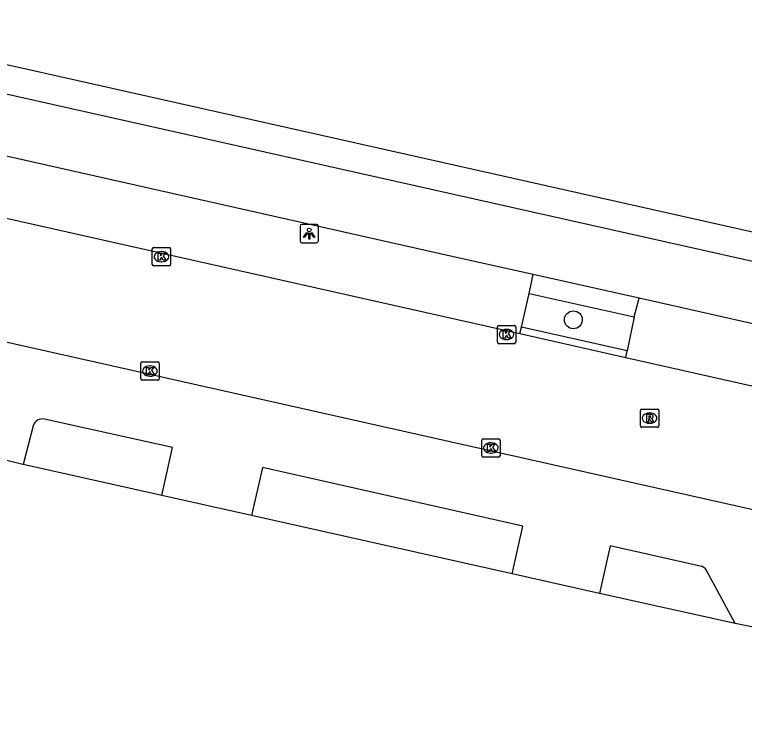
# Model space of a CAD drawing. Extents: x 161771 to 163125, y 382479 to 383177.
# Drawn here: x 162649.22 to 162689.13, y 382936.14 to 382975.11 of the extents above; entities that cross this region are included whole.
import ezdxf

# ---------------------------------------------------------------- set-up
doc = ezdxf.new("R2010")
doc.units = 0
for name, color, linetype in [('IMGEO_Boom', 7, 'Continuous'), ('IMGEO_Fietspad_gesloten', 7, 'Continuous'), ('IMGEO_Groenvoorziening', 7, 'Continuous'), ('IMGEO_Kolk', 7, 'Continuous'), ('IMGEO_Lichtpunt', 7, 'Continuous'), ('IMGEO_Parkeervlak_open', 7, 'Continuous'), ('IMGEO_Rijbaan_lokaal_gesloten', 7, 'Continuous'), ('IMGEO_Rioolput', 7, 'Continuous'), ('IMGEO_Voetpad_open', 7, 'Continuous')]:
    doc.layers.add(name, color=color, linetype=linetype)

msp = doc.modelspace()

# ---------------------------------------------------------------- linework, layer by layer
at = {"layer": 'IMGEO_Boom'}
msp.add_circle((162679.776, 382958.421), 0.489, dxfattribs=at)
at = {"layer": 'IMGEO_Fietspad_gesloten'}
for points in [[(162412.703, 383023.699), (162692.17, 382961.036), (162786.206, 382939.932), (162862.311, 382922.904), (162982.112, 382896.093), (163063.024, 382878.031), (163074.368, 382875.36), (163078.832, 382874.349)], [(162677.568, 382960.897), (162673.226, 382961.871), (162630.546, 382971.463)], [(162683.365, 382959.596), (162677.568, 382960.897)], [(162694.844, 382957.02), (162683.365, 382959.596)]]:
    msp.add_lwpolyline(points, dxfattribs=at)
at = {"layer": 'IMGEO_Groenvoorziening'}
for points in [[(162657.272, 382948.815), (162649.691, 382950.509)], [(162676.428, 382944.534), (162662.185, 382947.717)], [(162688.623, 382941.808), (162681.212, 382943.465)]]:
    msp.add_lwpolyline(points, dxfattribs=at)
at = {"layer": 'IMGEO_Kolk'}
for p, q in [((162656.751, 382961.446), (162656.751, 382962.298)), ((162656.826, 382962.372), (162657.678, 382962.372)), ((162657.752, 382962.298), (162657.752, 382961.446)), ((162657.239, 382962.152), (162657.264, 382962.152)), ((162657.262, 382961.592), (162657.237, 382961.592)), ((162657.678, 382961.372), (162656.826, 382961.372)), ((162675.622, 382957.189), (162675.622, 382958.041)), ((162675.697, 382958.115), (162676.549, 382958.115)), ((162676.11, 382957.895), (162676.135, 382957.895)), ((162676.623, 382958.041), (162676.623, 382957.189)), ((162676.549, 382957.115), (162675.697, 382957.115)), ((162676.133, 382957.335), (162676.108, 382957.335)), ((162656.122, 382955.192), (162656.122, 382956.044)), ((162656.197, 382956.118), (162657.049, 382956.118)), ((162656.61, 382955.898), (162656.635, 382955.898)), ((162657.123, 382956.044), (162657.123, 382955.192)), ((162657.049, 382955.118), (162656.197, 382955.118)), ((162656.633, 382955.338), (162656.608, 382955.338)), ((162674.84, 382951.915), (162675.692, 382951.915)), ((162674.765, 382950.989), (162674.765, 382951.841)), ((162675.253, 382951.695), (162675.278, 382951.695)), ((162675.766, 382951.841), (162675.766, 382950.989)), ((162675.276, 382951.135), (162675.251, 382951.135)), ((162675.692, 382950.915), (162674.84, 382950.915))]:
    msp.add_line(p, q, dxfattribs=at)
for points in [[(162656.751, 382961.446), (162656.751, 382962.298)], [(162656.826, 382962.372), (162657.678, 382962.372)], [(162657.752, 382962.298), (162657.752, 382961.446)], [(162657.072, 382962.072), (162657.195, 382962.072), (162657.195, 382961.921), (162657.325, 382962.072), (162657.489, 382962.072), (162657.343, 382961.921), (162657.496, 382961.672), (162657.344, 382961.672), (162657.259, 382961.836), (162657.195, 382961.769), (162657.195, 382961.672), (162657.072, 382961.672), (162657.072, 382962.072)], [(162657.678, 382961.372), (162656.826, 382961.372)], [(162675.622, 382957.189), (162675.622, 382958.041)], [(162675.697, 382958.115), (162676.549, 382958.115)], [(162676.623, 382958.041), (162676.623, 382957.189)], [(162675.943, 382957.815), (162676.066, 382957.815), (162676.066, 382957.664), (162676.196, 382957.815), (162676.36, 382957.815), (162676.214, 382957.664), (162676.367, 382957.415), (162676.215, 382957.415), (162676.13, 382957.579), (162676.066, 382957.512), (162676.066, 382957.415), (162675.943, 382957.415), (162675.943, 382957.815)], [(162676.549, 382957.115), (162675.697, 382957.115)], [(162656.122, 382955.192), (162656.122, 382956.044)], [(162656.197, 382956.118), (162657.049, 382956.118)], [(162657.123, 382956.044), (162657.123, 382955.192)], [(162656.443, 382955.818), (162656.566, 382955.818), (162656.566, 382955.667), (162656.696, 382955.818), (162656.86, 382955.818), (162656.714, 382955.667), (162656.867, 382955.418), (162656.715, 382955.418), (162656.63, 382955.582), (162656.566, 382955.515), (162656.566, 382955.418), (162656.443, 382955.418), (162656.443, 382955.818)], [(162657.049, 382955.118), (162656.197, 382955.118)], [(162674.84, 382951.915), (162675.692, 382951.915)], [(162674.765, 382950.989), (162674.765, 382951.841)], [(162675.086, 382951.615), (162675.209, 382951.615), (162675.209, 382951.464), (162675.339, 382951.615), (162675.503, 382951.615), (162675.357, 382951.464), (162675.51, 382951.215), (162675.358, 382951.215), (162675.273, 382951.379), (162675.209, 382951.312), (162675.209, 382951.215), (162675.086, 382951.215), (162675.086, 382951.615)], [(162675.766, 382951.841), (162675.766, 382950.989)], [(162675.692, 382950.915), (162674.84, 382950.915)]]:
    msp.add_lwpolyline(points, dxfattribs=at)
for centre, start, end in [((162656.828, 382962.296), 91.552, 178.448), ((162656.828, 382962.296), 91.552, 178.448), ((162657.676, 382962.296), 1.552, 88.448), ((162657.676, 382962.296), 1.552, 88.448), ((162656.828, 382961.448), 181.552, 268.448), ((162656.828, 382961.448), 181.552, 268.448), ((162657.676, 382961.448), 271.552, 358.448), ((162657.676, 382961.448), 271.552, 358.448), ((162675.699, 382958.039), 91.552, 178.448), ((162675.699, 382958.039), 91.552, 178.448), ((162676.547, 382958.039), 1.552, 88.448), ((162676.547, 382958.039), 1.552, 88.448), ((162675.699, 382957.191), 181.552, 268.448), ((162675.699, 382957.191), 181.552, 268.448), ((162676.547, 382957.191), 271.552, 358.448), ((162676.547, 382957.191), 271.552, 358.448), ((162656.199, 382956.042), 91.552, 178.448), ((162656.199, 382956.042), 91.552, 178.448), ((162657.047, 382956.042), 1.552, 88.448), ((162657.047, 382956.042), 1.552, 88.448), ((162656.199, 382955.194), 181.552, 268.448), ((162656.199, 382955.194), 181.552, 268.448), ((162657.047, 382955.194), 271.552, 358.448), ((162657.047, 382955.194), 271.552, 358.448), ((162674.842, 382951.839), 91.552, 178.448), ((162674.842, 382951.839), 91.552, 178.448), ((162675.69, 382951.839), 1.552, 88.448), ((162675.69, 382951.839), 1.552, 88.448), ((162674.842, 382950.991), 181.552, 268.448), ((162674.842, 382950.991), 181.552, 268.448), ((162675.69, 382950.991), 271.552, 358.448), ((162675.69, 382950.991), 271.552, 358.448)]:
    msp.add_arc(centre, 0.0765, start, end, dxfattribs=at)
for centre, major_axis, ratio, start_param, end_param in [((162657.238, 382961.872), (-0.387, 0.002), 0.722429, 4.712389, 7.853982), ((162657.263, 382961.872), (-0.39, 0.002), 0.717154, 1.570796, 4.712389), ((162676.109, 382957.615), (-0.387, 0.002), 0.722429, 4.712389, 7.853982), ((162676.134, 382957.615), (-0.39, 0.002), 0.717154, 1.570796, 4.712389), ((162656.609, 382955.618), (-0.387, 0.002), 0.722429, 4.712389, 7.853982), ((162656.634, 382955.618), (-0.39, 0.002), 0.717154, 1.570796, 4.712389), ((162675.252, 382951.415), (-0.387, 0.002), 0.722429, 4.712389, 7.853982), ((162675.277, 382951.415), (-0.39, 0.002), 0.717154, 1.570796, 4.712389)]:
    msp.add_ellipse(centre, major_axis=major_axis, ratio=ratio, start_param=start_param, end_param=end_param, dxfattribs=at)
at = {"layer": 'IMGEO_Lichtpunt'}
for p, q in [((162664.835, 382963.538), (162664.835, 382962.731)), ((162664.835, 382963.538), (162664.835, 382962.731)), ((162665.737, 382963.633), (162664.929, 382963.633)), ((162665.737, 382963.633), (162664.929, 382963.633)), ((162665.831, 382962.731), (162665.831, 382963.538)), ((162665.831, 382962.731), (162665.831, 382963.538)), ((162664.929, 382962.637), (162665.737, 382962.637)), ((162664.929, 382962.637), (162665.737, 382962.637))]:
    msp.add_line(p, q, dxfattribs=at)
for points in [[(162665.209, 382963.202), (162665.248, 382963.174), (162665.06, 382962.912), (162665.022, 382962.939), (162665.209, 382963.202)], [(162665.311, 382963.154), (162665.358, 382963.154), (162665.358, 382962.832), (162665.311, 382962.832), (162665.311, 382963.154)], [(162665.421, 382963.174), (162665.459, 382963.201), (162665.646, 382962.939), (162665.607, 382962.911), (162665.421, 382963.174)]]:
    msp.add_lwpolyline(points, dxfattribs=at)
msp.add_circle((162665.334, 382963.336), 0.0994, dxfattribs=at)
for centre, start, end in [((162664.929, 382963.538), 90, 180), ((162664.929, 382963.538), 90, 180), ((162665.737, 382963.538), 0, 90), ((162665.737, 382963.538), 0, 90), ((162664.929, 382962.731), 180, 270), ((162664.929, 382962.731), 180, 270), ((162665.737, 382962.731), 270, 0), ((162665.737, 382962.731), 270, 360)]:
    msp.add_arc(centre, 0.0946, start, end, dxfattribs=at)
at = {"layer": 'IMGEO_Parkeervlak_open'}
for points in [[(162676.936, 382958.022), (162677.357, 382959.855)], [(162683.098, 382958.579), (162682.714, 382956.728)], [(162657.272, 382948.815), (162657.853, 382951.434), (162650.861, 382952.986)], [(162649.691, 382950.509), (162649.67, 382950.514), (162641.792, 382952.491)], [(162650.244, 382952.621), (162649.691, 382950.509)], [(162676.428, 382944.534), (162677.014, 382947.141), (162662.774, 382950.34), (162662.185, 382947.717)], [(162662.185, 382947.717), (162657.272, 382948.815)], [(162686.708, 382944.957), (162681.791, 382946.056), (162681.212, 382943.465)], [(162688.623, 382941.808), (162687.054, 382944.72)], [(162681.212, 382943.465), (162676.428, 382944.534)], [(162694.309, 382940.675), (162688.623, 382941.808)]]:
    msp.add_lwpolyline(points, dxfattribs=at)
for centre, radius, start, end in [((162650.737, 382952.492), 0.509, 75.8647, 165.3501), ((162686.648, 382944.499), 0.462, 28.5995, 82.5804)]:
    msp.add_arc(centre, radius, start, end, dxfattribs=at)
at = {"layer": 'IMGEO_Rijbaan_lokaal_gesloten'}
for points in [[(162577.562, 382973.23), (162638.909, 382959.422), (162695.369, 382946.761)], [(162629.843, 382968.215), (162676.844, 382957.664)], [(162676.844, 382957.664), (162682.646, 382956.362)], [(162682.646, 382956.362), (162694.067, 382953.797)]]:
    msp.add_lwpolyline(points, dxfattribs=at)
at = {"layer": 'IMGEO_Rioolput'}
for p, q in [((162683.517, 382953.542), (162684.369, 382953.542)), ((162683.442, 382952.616), (162683.442, 382953.468)), ((162683.93, 382953.322), (162683.955, 382953.322)), ((162684.443, 382953.468), (162684.443, 382952.616)), ((162683.953, 382952.762), (162683.928, 382952.762)), ((162684.369, 382952.542), (162683.517, 382952.542))]:
    msp.add_line(p, q, dxfattribs=at)
for points in [[(162683.517, 382953.542), (162684.369, 382953.542)], [(162683.442, 382952.616), (162683.442, 382953.468)], [(162684.031, 382953.24), (162683.779, 382953.242), (162683.779, 382952.842)], [(162683.957, 382953.161), (162683.903, 382953.161), (162683.903, 382953.08)], [(162684.443, 382953.468), (162684.443, 382952.616)], [(162683.779, 382952.842), (162683.903, 382952.842), (162683.903, 382953.004), (162683.914, 382953.004)], [(162683.903, 382953.08), (162683.955, 382953.08)], [(162683.961, 382952.975), (162684.032, 382952.842), (162684.172, 382952.842), (162684.107, 382952.968)], [(162684.369, 382952.542), (162683.517, 382952.542)]]:
    msp.add_lwpolyline(points, dxfattribs=at)
for centre, radius, start, end in [((162683.519, 382953.466), 0.0765, 91.552, 178.448), ((162683.519, 382953.466), 0.0765, 91.552, 178.448), ((162684.367, 382953.466), 0.0765, 1.552, 88.448), ((162684.367, 382953.466), 0.0765, 1.552, 88.448), ((162683.963, 382953.065), 0.0964, 77.0061, 93.1865), ((162683.977, 382953.122), 0.0378, 276.6634, 79.6772), ((162684.03, 382953.13), 0.109, 350.3612, 89.416), ((162684.028, 382953.13), 0.112, 277.5842, 350.9817), ((162683.913, 382952.951), 0.0533, 26.0293, 88.6989), ((162683.939, 382953.269), 0.19, 274.7715, 282.9687), ((162684.012, 382952.915), 0.108, 29.5134, 73.7905), ((162683.519, 382952.618), 0.0765, 181.552, 268.448), ((162683.519, 382952.618), 0.0765, 181.552, 268.448), ((162684.367, 382952.618), 0.0765, 271.552, 358.448), ((162684.367, 382952.618), 0.0765, 271.552, 358.448)]:
    msp.add_arc(centre, radius, start, end, dxfattribs=at)
for centre, major_axis, ratio, start_param, end_param in [((162683.929, 382953.042), (-0.387, 0.002), 0.722429, 4.712389, 7.853982), ((162683.954, 382953.042), (-0.39, 0.002), 0.717154, 1.570796, 4.712389)]:
    msp.add_ellipse(centre, major_axis=major_axis, ratio=ratio, start_param=start_param, end_param=end_param, dxfattribs=at)
at = {"layer": 'IMGEO_Voetpad_open'}
for points in [[(162316.154, 383047.05), (162330.921, 383043.712), (162413.931, 383025.005), (162528.992, 382999.263), (162602.3, 382982.823), (162862.598, 382924.42), (162982.36, 382897.639), (163063.337, 382879.55), (163063.344, 382879.609)], [(162677.357, 382959.855), (162677.568, 382960.897)], [(162677.357, 382959.855), (162683.098, 382958.579)], [(162683.098, 382958.579), (162683.365, 382959.596)], [(162676.844, 382957.664), (162676.936, 382958.022)], [(162682.714, 382956.728), (162676.936, 382958.022)], [(162682.646, 382956.362), (162682.714, 382956.728)]]:
    msp.add_lwpolyline(points, dxfattribs=at)

doc.saveas('drawing.dxf')
